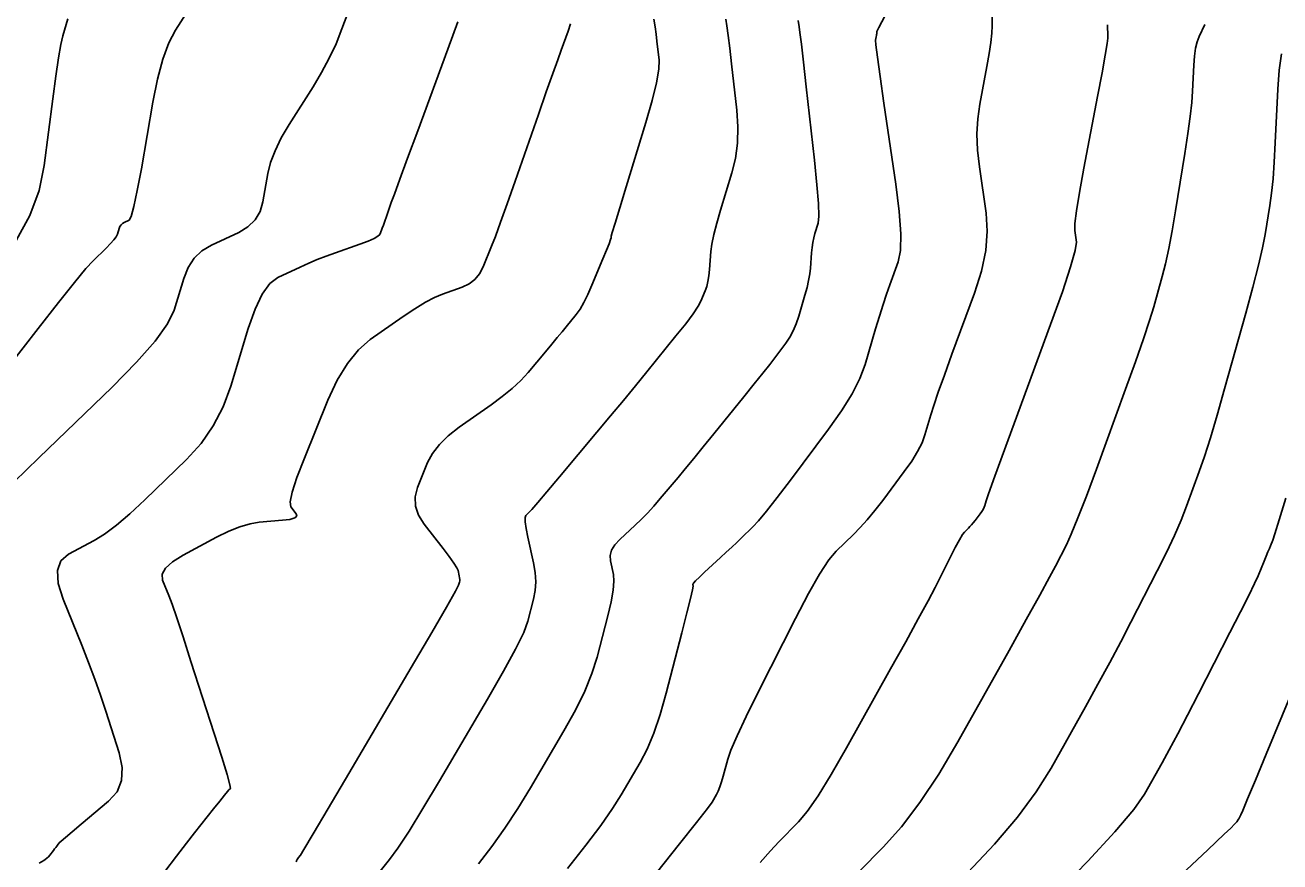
# Model space of a CAD drawing. Extents: x 2082232 to 2083549, y 592624 to 593832.
# Drawn here: x 2083116.24 to 2083162.97, y 593593.4 to 593624.56 of the extents above; entities that cross this region are included whole.
import ezdxf

# ---------------------------------------------------------------- set-up
doc = ezdxf.new("R2010")
doc.units = 0
doc.layers.add('DT_X_Contour_Major', color=7, linetype='Continuous')
doc.layers.add('DT_X_Contour_Minor', color=7, linetype='Continuous')

msp = doc.modelspace()

# ---------------------------------------------------------------- linework, layer by layer
at = {"layer": 'DT_X_Contour_Major'}
for points in [[(2083152.253, 593625.145), (2083152.257, 593624.526), (2083152.246, 593624.257), (2083152.21, 593623.915), (2083152.148, 593623.5), (2083152.06, 593623.012), (2083151.793, 593621.613), (2083151.717, 593621.073), (2083151.69, 593620.504), (2083151.711, 593619.905), (2083151.781, 593619.276), (2083152.031, 593617.56), (2083152.074, 593616.89), (2083152.015, 593616.169), (2083151.855, 593615.396), (2083151.594, 593614.572), (2083150.761, 593612.304), (2083150.478, 593611.525), (2083150.252, 593610.888), (2083150.083, 593610.394), (2083149.972, 593610.043), (2083149.753, 593609.296), (2083149.644, 593609.001), (2083149.479, 593608.675), (2083149.26, 593608.319), (2083148.985, 593607.932), (2083148.181, 593606.86), (2083147.887, 593606.48), (2083147.607, 593606.141), (2083147.342, 593605.845), (2083147.092, 593605.592), (2083146.445, 593604.972), (2083146.169, 593604.641), (2083145.824, 593604.112), (2083145.411, 593603.387), (2083144.931, 593602.463), (2083143.558, 593599.739), (2083143.1, 593598.815), (2083142.756, 593598.088), (2083142.524, 593597.558), (2083142.407, 593597.224), (2083142.244, 593596.596), (2083142.183, 593596.376), (2083142.121, 593596.189), (2083142.059, 593596.033), (2083141.996, 593595.91), (2083141.828, 593595.625), (2083141.652, 593595.38), (2083141.249, 593594.86), (2083140.619, 593594.065), (2083139.762, 593592.995)], [(2083136.556, 593624.609), (2083136.47, 593624.334), (2083136.205, 593623.619), (2083136.077, 593623.269), (2083135.893, 593622.753), (2083135.653, 593622.072), (2083135.358, 593621.226), (2083134.494, 593618.749), (2083134.197, 593617.901), (2083133.951, 593617.214), (2083133.757, 593616.687), (2083133.615, 593616.322), (2083133.306, 593615.562), (2083133.17, 593615.3), (2083132.994, 593615.086), (2083132.779, 593614.919), (2083132.524, 593614.799), (2083131.791, 593614.541), (2083131.493, 593614.417), (2083131.149, 593614.236), (2083130.759, 593613.998), (2083130.323, 593613.705), (2083129.098, 593612.847), (2083128.656, 593612.465), (2083128.245, 593611.96), (2083127.867, 593611.333), (2083127.522, 593610.585), (2083126.645, 593608.426), (2083126.367, 593607.706), (2083126.189, 593607.164), (2083126.112, 593606.801), (2083126.136, 593606.617), (2083126.334, 593606.363), (2083126.358, 593606.276), (2083126.283, 593606.206), (2083126.107, 593606.153), (2083125.831, 593606.117), (2083124.962, 593606.043), (2083124.618, 593605.987), (2083124.239, 593605.876), (2083123.824, 593605.709), (2083123.374, 593605.487), (2083122.127, 593604.821), (2083121.728, 593604.576), (2083121.468, 593604.338), (2083121.347, 593604.11), (2083121.365, 593603.889), (2083121.597, 593603.312), (2083121.714, 593602.997), (2083121.89, 593602.484), (2083122.126, 593601.773), (2083122.42, 593600.865), (2083123.286, 593598.178), (2083123.568, 593597.294), (2083123.762, 593596.657), (2083123.87, 593596.267), (2083123.891, 593596.125), (2083123.831, 593596.075), (2083123.778, 593596.017), (2083123.665, 593595.88), (2083123.491, 593595.663), (2083123.257, 593595.368), (2083122.552, 593594.474), (2083122.253, 593594.092), (2083121.884, 593593.615), (2083121.446, 593593.045)], [(2083163.678, 593600.334), (2083162.462, 593597.407), (2083162.06, 593596.443), (2083161.77, 593595.746), (2083161.589, 593595.316), (2083161.519, 593595.153), (2083161.479, 593595.075), (2083161.464, 593595.047), (2083161.452, 593595.023), (2083161.441, 593595.002), (2083161.432, 593594.986), (2083161.409, 593594.946), (2083161.395, 593594.926), (2083161.369, 593594.895), (2083161.332, 593594.855), (2083161.284, 593594.805), (2083161.139, 593594.658), (2083160.899, 593594.428), (2083160.286, 593593.847), (2083159.301, 593592.915)]]:
    msp.add_lwpolyline(points, dxfattribs=at)
at = {"layer": 'DT_X_Contour_Minor'}
for points in [[(2083128.593, 593625.891), (2083128.044, 593624.414), (2083127.822, 593623.864), (2083127.569, 593623.322), (2083127.284, 593622.787), (2083126.968, 593622.259), (2083126.081, 593620.862), (2083125.782, 593620.355), (2083125.549, 593619.88), (2083125.381, 593619.438), (2083125.28, 593619.029), (2083125.099, 593617.982), (2083124.991, 593617.616), (2083124.806, 593617.304), (2083124.541, 593617.045), (2083124.199, 593616.839), (2083123.18, 593616.362), (2083122.829, 593616.15), (2083122.54, 593615.873), (2083122.313, 593615.53), (2083122.149, 593615.121), (2083121.793, 593613.944), (2083121.548, 593613.434), (2083121.082, 593612.787), (2083120.392, 593612.002), (2083119.481, 593611.08), (2083116.754, 593608.439), (2083115.841, 593607.549)], [(2083122.548, 593625.474), (2083121.847, 593624.369), (2083121.597, 593623.891), (2083121.373, 593623.284), (2083121.174, 593622.549), (2083121, 593621.685), (2083120.571, 593619.21), (2083120.421, 593618.394), (2083120.295, 593617.802), (2083120.192, 593617.434), (2083120.112, 593617.289), (2083119.929, 593617.204), (2083119.866, 593617.166), (2083119.814, 593617.116), (2083119.773, 593617.054), (2083119.744, 593616.981), (2083119.68, 593616.77), (2083119.636, 593616.678), (2083119.552, 593616.562), (2083119.428, 593616.421), (2083119.265, 593616.256), (2083118.775, 593615.781), (2083118.509, 593615.491), (2083118.079, 593614.974), (2083117.484, 593614.232), (2083116.725, 593613.264), (2083114.481, 593610.381)], [(2083117.834, 593624.788), (2083117.653, 593624.155), (2083117.578, 593623.831), (2083117.491, 593623.333), (2083117.391, 593622.662), (2083117.277, 593621.817), (2083116.958, 593619.333), (2083116.762, 593618.4), (2083116.414, 593617.467), (2083115.913, 593616.532)], [(2083139.661, 593624.777), (2083139.704, 593624.497), (2083139.741, 593624.223), (2083139.773, 593623.957), (2083139.852, 593623.254), (2083139.843, 593622.911), (2083139.758, 593622.41), (2083139.597, 593621.75), (2083139.36, 593620.932), (2083138.627, 593618.539), (2083138.386, 593617.751), (2083138.213, 593617.182), (2083138.109, 593616.831), (2083138.073, 593616.698), (2083138.069, 593616.637), (2083138.048, 593616.571), (2083137.99, 593616.418), (2083137.894, 593616.179), (2083137.76, 593615.854), (2083137.354, 593614.871), (2083137.203, 593614.527), (2083137.055, 593614.231), (2083136.91, 593613.985), (2083136.768, 593613.787), (2083136.394, 593613.325), (2083136.241, 593613.137), (2083136.061, 593612.92), (2083135.856, 593612.673), (2083135.625, 593612.397), (2083134.974, 593611.621), (2083134.704, 593611.328), (2083134.384, 593611.029), (2083134.015, 593610.725), (2083133.594, 593610.416), (2083132.407, 593609.584), (2083132, 593609.268), (2083131.669, 593608.943), (2083131.413, 593608.609), (2083131.234, 593608.266), (2083130.858, 593607.339), (2083130.767, 593606.993), (2083130.778, 593606.649), (2083130.89, 593606.308), (2083131.103, 593605.969), (2083131.806, 593605.069), (2083132.039, 593604.764), (2083132.21, 593604.526), (2083132.319, 593604.353), (2083132.366, 593604.247), (2083132.41, 593604.051), (2083132.422, 593603.981), (2083132.428, 593603.919), (2083132.427, 593603.864), (2083132.419, 593603.816), (2083132.388, 593603.697), (2083132.269, 593603.473), (2083131.935, 593602.889), (2083131.386, 593601.945), (2083130.621, 593600.641), (2083128.295, 593596.685), (2083127.528, 593595.382), (2083126.973, 593594.442), (2083126.628, 593593.864), (2083126.495, 593593.648), (2083126.421, 593593.556), (2083126.395, 593593.52), (2083126.371, 593593.481), (2083126.35, 593593.439), (2083126.332, 593593.394)], [(2083142.343, 593624.778), (2083142.381, 593624.531), (2083142.428, 593624.171), (2083142.486, 593623.697), (2083142.553, 593623.11), (2083142.744, 593621.392), (2083142.787, 593620.763), (2083142.772, 593620.164), (2083142.699, 593619.596), (2083142.568, 593619.059), (2083142.141, 593617.666), (2083141.999, 593617.178), (2083141.891, 593616.758), (2083141.82, 593616.406), (2083141.783, 593616.122), (2083141.732, 593615.456), (2083141.708, 593615.219), (2083141.674, 593615.008), (2083141.629, 593614.824), (2083141.574, 593614.665), (2083141.413, 593614.276), (2083141.31, 593614.086), (2083141.12, 593613.807), (2083140.843, 593613.439), (2083140.48, 593612.981), (2083139.397, 593611.644), (2083138.977, 593611.127), (2083138.527, 593610.58), (2083138.047, 593610.002), (2083137.538, 593609.394), (2083136.142, 593607.732), (2083135.678, 593607.181), (2083135.335, 593606.777), (2083135.111, 593606.518), (2083135.008, 593606.405), (2083134.892, 593606.299), (2083134.865, 593606.219), (2083134.868, 593606.058), (2083134.901, 593605.817), (2083134.966, 593605.495), (2083135.18, 593604.53), (2083135.24, 593604.175), (2083135.26, 593603.832), (2083135.24, 593603.502), (2083135.18, 593603.186), (2083134.965, 593602.358), (2083134.811, 593601.944), (2083134.51, 593601.323), (2083134.061, 593600.494), (2083133.465, 593599.458), (2083131.678, 593596.42), (2083131.059, 593595.381), (2083130.542, 593594.546), (2083130.126, 593593.914), (2083129.812, 593593.485), (2083129.11, 593592.611)], [(2083145.03, 593624.733), (2083145.072, 593624.493), (2083145.1, 593624.286), (2083145.153, 593623.846), (2083145.23, 593623.171), (2083145.332, 593622.263), (2083145.637, 593619.529), (2083145.731, 593618.614), (2083145.786, 593617.918), (2083145.8, 593617.442), (2083145.775, 593617.185), (2083145.655, 593616.793), (2083145.614, 593616.638), (2083145.579, 593616.467), (2083145.552, 593616.279), (2083145.533, 593616.076), (2083145.49, 593615.512), (2083145.465, 593615.29), (2083145.423, 593615.048), (2083145.363, 593614.785), (2083145.285, 593614.501), (2083145.055, 593613.716), (2083144.96, 593613.433), (2083144.848, 593613.171), (2083144.719, 593612.932), (2083144.572, 593612.715), (2083144.16, 593612.165), (2083143.972, 593611.92), (2083143.718, 593611.597), (2083143.398, 593611.196), (2083143.012, 593610.717), (2083141.895, 593609.338), (2083141.497, 593608.848), (2083141.143, 593608.414), (2083140.83, 593608.035), (2083140.561, 593607.712), (2083139.899, 593606.924), (2083139.655, 593606.641), (2083139.418, 593606.381), (2083139.189, 593606.145), (2083138.968, 593605.933), (2083138.388, 593605.398), (2083138.203, 593605.198), (2083138.083, 593605), (2083138.028, 593604.804), (2083138.039, 593604.61), (2083138.153, 593604.095), (2083138.172, 593603.854), (2083138.142, 593603.517), (2083138.065, 593603.084), (2083137.94, 593602.556), (2083137.542, 593601.019), (2083137.353, 593600.415), (2083137.085, 593599.757), (2083136.736, 593599.044), (2083136.309, 593598.276), (2083135.062, 593596.155), (2083134.59, 593595.381), (2083134.111, 593594.651), (2083133.624, 593593.965), (2083133.129, 593593.322)], [(2083148.265, 593624.885), (2083148.034, 593624.471), (2083147.957, 593624.319), (2083147.958, 593624.263), (2083147.957, 593624.238), (2083147.953, 593624.207), (2083147.948, 593624.17), (2083147.94, 593624.126), (2083147.916, 593623.999), (2083147.928, 593623.817), (2083147.984, 593623.364), (2083148.084, 593622.641), (2083148.226, 593621.648), (2083148.665, 593618.64), (2083148.794, 593617.612), (2083148.852, 593616.787), (2083148.84, 593616.163), (2083148.757, 593615.74), (2083148.442, 593614.883), (2083148.321, 593614.539), (2083148.193, 593614.152), (2083148.057, 593613.722), (2083147.915, 593613.247), (2083147.527, 593611.924), (2083147.333, 593611.401), (2083147.041, 593610.824), (2083146.652, 593610.193), (2083146.166, 593609.507), (2083144.741, 593607.609), (2083144.253, 593606.966), (2083143.858, 593606.463), (2083143.555, 593606.098), (2083143.346, 593605.873), (2083142.913, 593605.458), (2083142.743, 593605.296), (2083142.557, 593605.121), (2083142.357, 593604.934), (2083142.141, 593604.735), (2083141.546, 593604.186), (2083141.352, 593604.003), (2083141.214, 593603.865), (2083141.134, 593603.773), (2083141.111, 593603.725), (2083141.126, 593603.659), (2083141.103, 593603.533), (2083141.025, 593603.201), (2083140.891, 593602.666), (2083140.7, 593601.926), (2083140.119, 593599.68), (2083139.895, 593598.887), (2083139.659, 593598.191), (2083139.412, 593597.593), (2083139.152, 593597.093), (2083138.445, 593595.89), (2083138.121, 593595.38), (2083137.68, 593594.756), (2083137.121, 593594.015), (2083136.445, 593593.158)], [(2083132.36, 593624.679), (2083131.991, 593623.658), (2083130.863, 593620.622), (2083130.484, 593619.602), (2083130.194, 593618.817), (2083129.993, 593618.268), (2083129.88, 593617.954), (2083129.698, 593617.433), (2083129.636, 593617.254), (2083129.584, 593617.11), (2083129.543, 593616.999), (2083129.513, 593616.922), (2083129.448, 593616.762), (2083129.384, 593616.694), (2083129.24, 593616.611), (2083129.016, 593616.514), (2083128.712, 593616.401), (2083127.796, 593616.079), (2083127.457, 593615.955), (2083127.125, 593615.825), (2083126.803, 593615.689), (2083126.488, 593615.547), (2083125.66, 593615.159), (2083125.358, 593614.932), (2083125.073, 593614.54), (2083124.805, 593613.983), (2083124.554, 593613.261), (2083123.906, 593611.118), (2083123.621, 593610.345), (2083123.251, 593609.631), (2083122.795, 593608.977), (2083122.255, 593608.383), (2083120.701, 593606.878), (2083120.146, 593606.36), (2083119.648, 593605.936), (2083119.205, 593605.604), (2083118.818, 593605.366), (2083117.86, 593604.855), (2083117.579, 593604.607), (2083117.452, 593604.245), (2083117.479, 593603.77), (2083117.661, 593603.182), (2083118.353, 593601.464), (2083118.604, 593600.827), (2083118.836, 593600.206), (2083119.051, 593599.601), (2083119.247, 593599.011), (2083119.747, 593597.46), (2083119.863, 593596.911), (2083119.836, 593596.427), (2083119.666, 593596.01), (2083119.354, 593595.657), (2083118.329, 593594.805), (2083117.99, 593594.521), (2083117.741, 593594.31), (2083117.581, 593594.171), (2083117.512, 593594.103), (2083117.446, 593594.02), (2083117.418, 593593.984), (2083117.384, 593593.94), (2083117.343, 593593.887), (2083117.296, 593593.825), (2083117.161, 593593.648), (2083117.109, 593593.586), (2083117.054, 593593.532), (2083116.995, 593593.485), (2083116.934, 593593.447), (2083116.766, 593593.355)], [(2083156.55, 593624.568), (2083156.557, 593624.4), (2083156.56, 593624.289), (2083156.562, 593624.068), (2083156.538, 593623.87), (2083156.467, 593623.443), (2083156.348, 593622.786), (2083156.181, 593621.899), (2083155.671, 593619.227), (2083155.507, 593618.33), (2083155.396, 593617.644), (2083155.339, 593617.169), (2083155.335, 593616.904), (2083155.397, 593616.48), (2083155.354, 593616.168), (2083155.178, 593615.552), (2083154.871, 593614.63), (2083154.43, 593613.403), (2083153.08, 593609.725), (2083152.635, 593608.51), (2083152.311, 593607.624), (2083152.109, 593607.067), (2083152.03, 593606.838), (2083151.98, 593606.668), (2083151.955, 593606.601), (2083151.917, 593606.526), (2083151.867, 593606.445), (2083151.805, 593606.357), (2083151.621, 593606.112), (2083151.554, 593606.025), (2083151.49, 593605.948), (2083151.43, 593605.881), (2083151.373, 593605.823), (2083151.225, 593605.681), (2083151.15, 593605.583), (2083151.037, 593605.392), (2083150.884, 593605.111), (2083150.692, 593604.738), (2083150.13, 593603.621), (2083149.868, 593603.117), (2083149.505, 593602.443), (2083149.041, 593601.598), (2083148.476, 593600.583), (2083146.833, 593597.65), (2083146.259, 593596.653), (2083145.771, 593595.86), (2083145.368, 593595.273), (2083145.05, 593594.891), (2083144.316, 593594.146), (2083144.003, 593593.814), (2083143.615, 593593.375)], [(2083160.183, 593624.578), (2083159.965, 593624.128), (2083159.891, 593623.936), (2083159.833, 593623.694), (2083159.792, 593623.403), (2083159.767, 593623.064), (2083159.723, 593622.094), (2083159.692, 593621.676), (2083159.633, 593621.15), (2083159.546, 593620.515), (2083159.431, 593619.772), (2083159.087, 593617.645), (2083158.959, 593616.894), (2083158.833, 593616.237), (2083158.711, 593615.673), (2083158.591, 593615.202), (2083158.274, 593614.072), (2083158.12, 593613.562), (2083157.893, 593612.879), (2083157.594, 593612.024), (2083157.224, 593610.996), (2083156.139, 593608.026), (2083155.764, 593607.015), (2083155.453, 593606.207), (2083155.205, 593605.605), (2083155.022, 593605.206), (2083154.617, 593604.416), (2083154.395, 593603.997), (2083154.032, 593603.333), (2083153.528, 593602.425), (2083152.884, 593601.271), (2083150.978, 593597.868), (2083150.268, 593596.666), (2083149.568, 593595.612), (2083148.878, 593594.705), (2083148.199, 593593.946), (2083146.399, 593592.119)], [(2083163.031, 593623.482), (2083162.946, 593622.88), (2083162.894, 593622.177), (2083162.802, 593620.169), (2083162.764, 593619.459), (2083162.717, 593618.835), (2083162.663, 593618.297), (2083162.601, 593617.845), (2083162.424, 593616.755), (2083162.329, 593616.266), (2083162.177, 593615.614), (2083161.968, 593614.802), (2083161.701, 593613.827), (2083160.913, 593611.014), (2083160.633, 593610.03), (2083160.382, 593609.189), (2083160.16, 593608.49), (2083159.968, 593607.933), (2083159.495, 593606.638), (2083159.294, 593606.124), (2083159.046, 593605.552), (2083158.749, 593604.921), (2083158.406, 593604.233), (2083157.426, 593602.321), (2083157.045, 593601.587), (2083156.636, 593600.818), (2083156.198, 593600.014), (2083155.733, 593599.176), (2083154.455, 593596.894), (2083153.901, 593596.009), (2083153.199, 593595.065), (2083152.347, 593594.062), (2083151.347, 593593.001)], [(2083163.189, 593606.948), (2083162.947, 593606.132), (2083162.788, 593605.61), (2083162.712, 593605.382), (2083162.62, 593605.165), (2083162.58, 593605.069), (2083162.527, 593604.942), (2083162.461, 593604.785), (2083162.383, 593604.597), (2083162.157, 593604.054), (2083162.029, 593603.77), (2083161.812, 593603.322), (2083161.506, 593602.712), (2083161.113, 593601.939), (2083159.946, 593599.66), (2083159.532, 593598.858), (2083159.167, 593598.161), (2083158.85, 593597.569), (2083158.582, 593597.081), (2083157.932, 593595.92), (2083157.534, 593595.352), (2083156.829, 593594.518), (2083155.816, 593593.42), (2083154.496, 593592.056)]]:
    msp.add_lwpolyline(points, dxfattribs=at)

doc.saveas('drawing.dxf')
